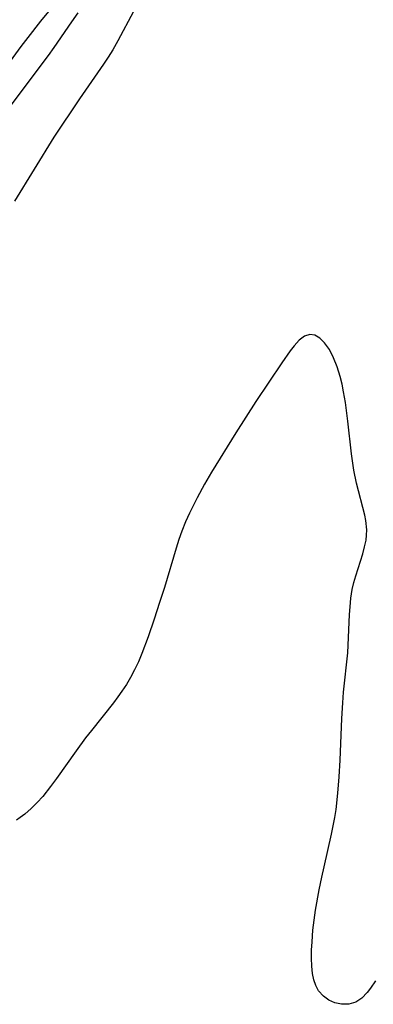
# Model space of a CAD drawing. Header units: metres. Extents: x 1073367 to 1082519, y 1569854 to 1574957.
# Tile 680 of 1056: x 1081049 to 1081110, y 1570821 to 1570992. Entities that reach past the tile are written whole.
import ezdxf

# ---------------------------------------------------------------- set-up
doc = ezdxf.new("R2010")
doc.units = ezdxf.units.M
doc.layers.add('CGG_CurvaNivelLidar_v1', color=253, linetype='Continuous', lineweight=30)

msp = doc.modelspace()

# ---------------------------------------------------------------- linework, layer by layer
at = {"layer": 'CGG_CurvaNivelLidar_v1'}
for p, q in [((1081052.1849, 1570992.0254, 76), (1081054.445, 1570994.7816, 76)), ((1081058.6479, 1570993.4546, 76.5), (1081057.536, 1570991.9344, 76.5)), ((1081068.3343, 1570993.7427, 77), (1081065.6069, 1570988.6372, 77)), ((1081049.9812, 1570989.2093, 76), (1081052.1849, 1570992.0254, 76)), ((1081057.536, 1570991.9344, 76.5), (1081054.4356, 1570987.4385, 76.5)), ((1081048.7749, 1570987.6316, 76), (1081049.9812, 1570989.2093, 76)), ((1081065.6069, 1570988.6372, 77), (1081064.684, 1570987.0267, 77)), ((1081044.7219, 1570982.1079, 76), (1081048.7749, 1570987.6316, 76)), ((1081054.4356, 1570987.4385, 76.5), (1081053.4575, 1570986.0893, 76.5)), ((1081064.684, 1570987.0267, 77), (1081063.9004, 1570985.7891, 77)), ((1081053.4575, 1570986.0893, 76.5), (1081045.9073, 1570976.0232, 76.5)), ((1081063.9004, 1570985.7891, 77), (1081063.0816, 1570984.5715, 77)), ((1081063.0816, 1570984.5715, 77), (1081058.9034, 1570978.5209, 77)), ((1081058.9034, 1570978.5209, 77), (1081054.4756, 1570971.8364, 77)), ((1081054.4756, 1570971.8364, 77), (1081047.6001, 1570960.746, 77)), ((1081098.0563, 1570937.2196, 77.5), (1081097.1433, 1570936.52, 77.5)), ((1081098.9813, 1570937.5365, 77.5), (1081098.0563, 1570937.2196, 77.5)), ((1081099.8683, 1570937.4055, 77.5), (1081098.9813, 1570937.5365, 77.5)), ((1081100.7398, 1570936.9067, 77.5), (1081099.8683, 1570937.4055, 77.5)), ((1081101.5621, 1570936.1073, 77.5), (1081100.7398, 1570936.9067, 77.5)), ((1081096.2355, 1570935.5389, 77.5), (1081095.5832, 1570934.7077, 77.5)), ((1081097.1433, 1570936.52, 77.5), (1081096.2355, 1570935.5389, 77.5)), ((1081102.3969, 1570934.9091, 77.5), (1081101.5621, 1570936.1073, 77.5)), ((1081095.5832, 1570934.7077, 77.5), (1081094.098, 1570932.6163, 77.5)), ((1081103.1322, 1570933.4751, 77.5), (1081102.3969, 1570934.9091, 77.5)), ((1081103.7561, 1570931.9083, 77.5), (1081103.1322, 1570933.4751, 77.5)), ((1081094.098, 1570932.6163, 77.5), (1081089.5729, 1570925.8606, 77.5)), ((1081104.277, 1570930.2201, 77.5), (1081103.7561, 1570931.9083, 77.5)), ((1081104.5926, 1570928.9021, 77.5), (1081104.277, 1570930.2201, 77.5)), ((1081104.8629, 1570927.5465, 77.5), (1081104.5926, 1570928.9021, 77.5)), ((1081105.1738, 1570925.7342, 77.5), (1081104.8629, 1570927.5465, 77.5)), ((1081089.5729, 1570925.8606, 77.5), (1081086.09, 1570920.4049, 77.5)), ((1081105.6095, 1570922.4716, 77.5), (1081105.1738, 1570925.7342, 77.5)), ((1081106.2121, 1570916.7806, 77.5), (1081105.6095, 1570922.4716, 77.5)), ((1081086.09, 1570920.4049, 77.5), (1081081.8891, 1570913.5963, 77.5)), ((1081106.6266, 1570913.9556, 77.5), (1081106.2121, 1570916.7806, 77.5)), ((1081081.8891, 1570913.5963, 77.5), (1081080.6774, 1570911.5062, 77.5)), ((1081107.0981, 1570911.6934, 77.5), (1081106.6266, 1570913.9556, 77.5)), ((1081080.6774, 1570911.5062, 77.5), (1081079.3637, 1570909.0967, 77.5)), ((1081108.5613, 1570906.1326, 77.5), (1081107.0981, 1570911.6934, 77.5)), ((1081079.3637, 1570909.0967, 77.5), (1081078.0377, 1570906.4296, 77.5)), ((1081078.0377, 1570906.4296, 77.5), (1081077.3808, 1570904.9622, 77.5)), ((1081108.7499, 1570905.1833, 77.5), (1081108.5613, 1570906.1326, 77.5)), ((1081077.3808, 1570904.9622, 77.5), (1081076.7229, 1570903.3315, 77.5)), ((1081108.9033, 1570903.5312, 77.5), (1081108.7499, 1570905.1833, 77.5)), ((1081076.7229, 1570903.3315, 77.5), (1081076.1939, 1570901.8595, 77.5)), ((1081108.7665, 1570901.7675, 77.5), (1081108.8729, 1570902.6479, 77.5)), ((1081108.8729, 1570902.6479, 77.5), (1081108.9033, 1570903.5312, 77.5)), ((1081076.1939, 1570901.8595, 77.5), (1081075.7076, 1570900.3718, 77.5)), ((1081108.5189, 1570900.5802, 77.5), (1081108.7665, 1570901.7675, 77.5)), ((1081075.7076, 1570900.3718, 77.5), (1081073.6814, 1570893.5483, 77.5)), ((1081106.9842, 1570895.562, 77.5), (1081108.1893, 1570899.3916, 77.5)), ((1081108.1893, 1570899.3916, 77.5), (1081108.5189, 1570900.5802, 77.5)), ((1081106.3705, 1570893.1675, 77.5), (1081106.6495, 1570894.3741, 77.5)), ((1081106.6495, 1570894.3741, 77.5), (1081106.9842, 1570895.562, 77.5)), ((1081073.6814, 1570893.5483, 77.5), (1081072.8584, 1570890.9183, 77.5)), ((1081106.1347, 1570891.6911, 77.5), (1081106.3705, 1570893.1675, 77.5)), ((1081072.8584, 1570890.9183, 77.5), (1081071.9109, 1570887.993, 77.5)), ((1081105.9844, 1570890.1861, 77.5), (1081106.1347, 1570891.6911, 77.5)), ((1081105.7413, 1570884.8302, 77.5), (1081105.8986, 1570888.844, 77.5)), ((1081105.8986, 1570888.844, 77.5), (1081105.9844, 1570890.1861, 77.5)), ((1081071.9109, 1570887.993, 77.5), (1081070.873, 1570884.9509, 77.5)), ((1081070.873, 1570884.9509, 77.5), (1081069.7781, 1570882.0465, 77.5)), ((1081105.5774, 1570882.1934, 77.5), (1081105.7413, 1570884.8302, 77.5)), ((1081069.7781, 1570882.0465, 77.5), (1081069.1698, 1570880.6153, 77.5)), ((1081104.8576, 1570875.3046, 77.5), (1081105.5774, 1570882.1934, 77.5)), ((1081069.1698, 1570880.6153, 77.5), (1081068.5079, 1570879.213, 77.5)), ((1081068.5079, 1570879.213, 77.5), (1081067.7813, 1570877.8467, 77.5)), ((1081067.7813, 1570877.8467, 77.5), (1081067.0687, 1570876.66, 77.5)), ((1081066.3024, 1570875.5048, 77.5), (1081065.5755, 1570874.4907, 77.5)), ((1081067.0687, 1570876.66, 77.5), (1081066.3024, 1570875.5048, 77.5)), ((1081104.7015, 1570873.4774, 77.5), (1081104.8576, 1570875.3046, 77.5)), ((1081064.8208, 1570873.4928, 77.5), (1081060.9891, 1570868.6717, 77.5)), ((1081065.5755, 1570874.4907, 77.5), (1081064.8208, 1570873.4928, 77.5)), ((1081104.5366, 1570870.7289, 77.5), (1081104.7015, 1570873.4774, 77.5)), ((1081104.2547, 1570863.4835, 77.5), (1081104.5366, 1570870.7289, 77.5)), ((1081060.9891, 1570868.6717, 77.5), (1081059.9816, 1570867.363, 77.5)), ((1081059.9816, 1570867.363, 77.5), (1081058.3394, 1570865.1365, 77.5)), ((1081058.3394, 1570865.1365, 77.5), (1081054.9025, 1570860.289, 77.5)), ((1081104.1037, 1570860.6043, 77.5), (1081104.2547, 1570863.4835, 77.5)), ((1081054.9025, 1570860.289, 77.5), (1081053.8849, 1570858.9142, 77.5)), ((1081103.8872, 1570857.7351, 77.5), (1081104.1037, 1570860.6043, 77.5)), ((1081053.8849, 1570858.9142, 77.5), (1081052.5089, 1570857.2025, 77.5)), ((1081052.5089, 1570857.2025, 77.5), (1081051.5311, 1570856.1091, 77.5)), ((1081103.5649, 1570854.9069, 77.5), (1081103.8872, 1570857.7351, 77.5)), ((1081050.5057, 1570855.0789, 77.5), (1081049.4238, 1570854.1281, 77.5)), ((1081051.5311, 1570856.1091, 77.5), (1081050.5057, 1570855.0789, 77.5)), ((1081103.3491, 1570853.4989, 77.5), (1081103.5649, 1570854.9069, 77.5)), ((1081048.5989, 1570853.5, 77.5), (1081047.9593, 1570853.068, 77.5)), ((1081049.4238, 1570854.1281, 77.5), (1081048.5989, 1570853.5, 77.5)), ((1081102.7841, 1570850.6167, 77.5), (1081103.3491, 1570853.4989, 77.5)), ((1081101.4737, 1570844.9634, 77.5), (1081102.7841, 1570850.6167, 77.5)), ((1081101.0728, 1570843.1592, 77.5), (1081101.4737, 1570844.9634, 77.5)), ((1081100.6234, 1570840.926, 77.5), (1081101.0728, 1570843.1592, 77.5)), ((1081100.001, 1570837.425, 77.5), (1081100.6234, 1570840.926, 77.5)), ((1081099.7409, 1570835.6812, 77.5), (1081100.001, 1570837.425, 77.5)), ((1081099.5317, 1570833.9495, 77.5), (1081099.7409, 1570835.6812, 77.5)), ((1081099.367, 1570831.922, 77.5), (1081099.5317, 1570833.9495, 77.5)), ((1081099.2928, 1570830.4695, 77.5), (1081099.367, 1570831.922, 77.5)), ((1081099.2663, 1570829.0525, 77.5), (1081099.2928, 1570830.4695, 77.5)), ((1081099.3088, 1570827.6844, 77.5), (1081099.2663, 1570829.0525, 77.5)), ((1081099.446, 1570826.3827, 77.5), (1081099.3088, 1570827.6844, 77.5)), ((1081099.6695, 1570825.3038, 77.5), (1081099.446, 1570826.3827, 77.5)), ((1081100.0082, 1570824.3137, 77.5), (1081099.6695, 1570825.3038, 77.5)), ((1081100.5093, 1570823.396, 77.5), (1081100.0082, 1570824.3137, 77.5)), ((1081109.5618, 1570823.8439, 77.5), (1081108.9512, 1570823.065, 77.5)), ((1081110.4108, 1570825.0895, 77.5), (1081109.5618, 1570823.8439, 77.5)), ((1081101.3512, 1570822.4565, 77.5), (1081100.5093, 1570823.396, 77.5)), ((1081102.3068, 1570821.7752, 77.5), (1081101.3512, 1570822.4565, 77.5)), ((1081108.018, 1570822.1087, 77.5), (1081107.0024, 1570821.4198, 77.5)), ((1081108.9512, 1570823.065, 77.5), (1081108.018, 1570822.1087, 77.5)), ((1081103.3659, 1570821.2933, 77.5), (1081102.3068, 1570821.7752, 77.5)), ((1081104.4814, 1570821.0315, 77.5), (1081103.3659, 1570821.2933, 77.5)), ((1081105.7712, 1570821.0409, 77.5), (1081104.4814, 1570821.0315, 77.5)), ((1081107.0024, 1570821.4198, 77.5), (1081105.7712, 1570821.0409, 77.5))]:
    msp.add_line(p, q, dxfattribs=at)

doc.saveas('drawing.dxf')
